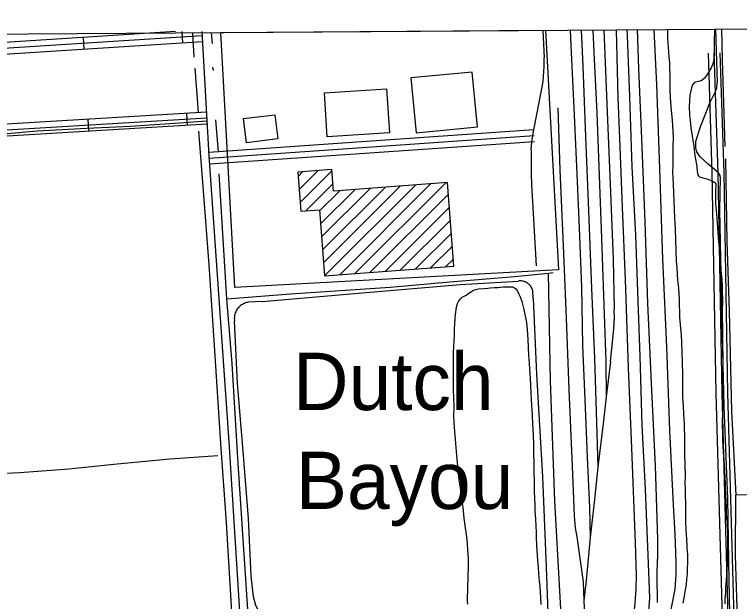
# Model space of a CAD drawing. Extents: x 3508733 to 3546731, y 546897 to 572481.
# Drawn here: x 3519217 to 3521050, y 569087 to 570572 of the extents above; entities that cross this region are included whole.
import ezdxf

# ---------------------------------------------------------------- set-up
doc = ezdxf.new("R2010")
doc.units = 0
for name, color, linetype in [('V-BLDG-OTLN', 7, 'Continuous'), ('V-DTCH-CNTR', 7, 'Continuous'), ('V-GRID-FRAM', 7, 'Continuous'), ('V-RAIL-TRAK', 7, 'Continuous'), ('V-ROAD-CNTR', 7, 'Continuous'), ('V-SITE-OTLN', 7, 'Continuous'), ('V-SITE-VEGE', 7, 'Continuous'), ('V-TOPO-GNAM-IDEN', 7, 'Continuous'), ('V-TOPO-SHOR', 7, 'Continuous')]:
    doc.layers.add(name, color=color, linetype=linetype)

msp = doc.modelspace()

# ---------------------------------------------------------------- linework, layer by layer
at = {"layer": 'V-BLDG-OTLN'}
for p, q in [((3519934.5, 570162.4), (3519946.5, 570174.4)), ((3519937, 570129.6), (3519984.8, 570177.3)), ((3519939.5, 570096.7), (3520020, 570177.2)), ((3519953.7, 570075.5), (3520022.5, 570144.4)), ((3519998.6, 569943.6), (3520192.5, 570137.5)), ((3520001, 569910.7), (3520230.7, 570140.4)), ((3520039.3, 569913.6), (3520269, 570143.3)), ((3520077.5, 569916.5), (3520307.2, 570146.2)), ((3519988.6, 570075.1), (3520039.5, 570125.9)), ((3519991.1, 570042.2), (3520077.7, 570128.8)), ((3519993.6, 570009.4), (3520116, 570131.7)), ((3519996.1, 569976.5), (3520154.2, 570134.6)), ((3520115.8, 569919.4), (3520314.2, 570117.8)), ((3520154, 569922.3), (3520316.7, 570084.9)), ((3520192.3, 569925.2), (3520319.1, 570052.1)), ((3520230.5, 569928.1), (3520321.6, 570019.2)), ((3520268.8, 569931), (3520324.1, 569986.3)), ((3520307, 569933.9), (3520326.6, 569953.5))]:
    msp.add_line(p, q, dxfattribs=at)
for points in [[(3520232.2, 570272.9), (3520387.3, 570287.5), (3520374.3, 570425.8), (3520219.3, 570411.3)], [(3520165.5, 570272.7), (3520007.9, 570262.2), (3520000.5, 570373.5), (3520158, 570384)], [(3519882.7, 570257), (3519803.6, 570247.6), (3519796.4, 570308.4), (3519875.5, 570317.8)], [(3520001, 569910.7), (3520328, 569935.5), (3520312, 570146.6), (3520024, 570124.8), (3520019.8, 570180), (3519933.7, 570173.5), (3519941.2, 570074.6), (3519988.4, 570078.2)]]:
    msp.add_lwpolyline(points, close=True, dxfattribs=at)
at = {"layer": 'V-DTCH-CNTR'}
for p, q in [((3520528.6, 569853.3), (3520527.4, 569872.8)), ((3519843.6, 569846.4), (3519808, 569844))]:
    msp.add_line(p, q, dxfattribs=at)
for points in [[(3520989.2, 570534.9), (3520993.4, 570398.8)], [(3521048.8, 568252.3), (3521046.4, 568331.9), (3521040.1, 568524.7), (3521032.1, 568728.8), (3521027.7, 568936.3), (3521024, 569139.9), (3521020.5, 569348.3), (3521010.7, 569580.5), (3521006.4, 569792.3), (3521000.4, 570077.6), (3521002, 570158.8), (3521000.7, 570164.5), (3520996.5, 570171.4), (3520970.1, 570194.3), (3520950.8, 570211.8), (3520942, 570224.9), (3520939.5, 570234.9), (3520939.7, 570251.8), (3520952.4, 570290.5), (3520976.1, 570349.8), (3520989.5, 570377.3), (3520992.2, 570386.3), (3520993.4, 570398.8)], [(3519026.1, 570259.8), (3519132.3, 570265.3), (3519274.5, 570277.6), (3519400.4, 570284.7), (3519509.5, 570289.6), (3519634.5, 570297.8), (3519703.1, 570303.2)], [(3519843.6, 569846.4), (3520076.8, 569866), (3520343.8, 569888.7), (3520490.6, 569897.9)], [(3520527.4, 569872.8), (3520526.7, 569875.3), (3520525.8, 569877.7), (3520524.7, 569880.1), (3520523.5, 569882.3), (3520522.1, 569884.5), (3520520.5, 569886.5), (3520518.8, 569888.4), (3520516.9, 569890.2), (3520514.9, 569891.8), (3520512.8, 569893.2), (3520510.6, 569894.5), (3520508.2, 569895.6), (3520505.8, 569896.5), (3520503.4, 569897.2), (3520500.8, 569897.8), (3520498.3, 569898.1), (3520495.7, 569898.2), (3520493.2, 569898.2), (3520490.6, 569897.9)], [(3519808, 569844), (3519806.7, 569843.8), (3519803.9, 569843.2), (3519801.2, 569842.4), (3519798.5, 569841.4), (3519795.8, 569840.2), (3519793.3, 569838.9), (3519790.9, 569837.3), (3519788.5, 569835.6), (3519786.4, 569833.7), (3519784.3, 569831.7), (3519782.4, 569829.6), (3519780.6, 569827.3), (3519779, 569824.9), (3519777.6, 569822.4), (3519776.4, 569819.8), (3519775.3, 569817.1), (3519774.5, 569814.4), (3519773.8, 569811.6), (3519773.3, 569808.7), (3519773.1, 569805.9), (3519773, 569803), (3519773.1, 569800.1), (3519773.5, 569797.2)], [(3520528.6, 569853.3), (3520536.5, 569662.4), (3520551.6, 569402.9), (3520561.2, 569174.1), (3520570.6, 568921.4), (3520572.8, 568760.3), (3520572.3, 568748.4), (3520569.6, 568737.8), (3520547.3, 568662.8), (3520542.9, 568642.6), (3520539.3, 568619.5), (3520539.2, 568584.4), (3520547.8, 568488.1), (3520555.8, 568419.2), (3520561, 568375.7), (3520561.6, 568369.6), (3520560.2, 568365.7), (3520556.9, 568361), (3520426.1, 568276.3), (3520417, 568269.3), (3520411.5, 568263.3), (3520408.5, 568255.6), (3520398.3, 568221)], [(3519876.8, 569016.7), (3519855.5, 569036.9), (3519837.8, 569058.4), (3519827.4, 569077.6), (3519821.3, 569098.9), (3519815.6, 569152.3), (3519808.9, 569297.2), (3519795.2, 569467.5), (3519780.9, 569638.6), (3519773.5, 569797.2)], [(3519046.5, 569404.3), (3519108.7, 569407.4), (3519231.1, 569414.1), (3519355.1, 569423.3), (3519476.6, 569435.9), (3519610.5, 569448.3), (3519731.5, 569457)]]:
    msp.add_lwpolyline(points, dxfattribs=at)
at = {"layer": 'V-GRID-FRAM'}
msp.add_lwpolyline([(3512800, 570478.9), (3544431.3, 570695.1), (3544563.5, 552512.4), (3512916.4, 552296.1), (3512800, 570478.9)], dxfattribs=at)
at = {"layer": 'V-RAIL-TRAK'}
msp.add_line((3520689.6, 569512.4), (3520692, 569427.4), dxfattribs=at)
for points in [[(3520553, 570531.9), (3520556.1, 570461.9)], [(3520622.1, 570532.3), (3520623.7, 570493.1), (3520632.2, 570317.9), (3520639.9, 570149.7), (3520644.3, 570031.1), (3520650.3, 569882.4), (3520653.1, 569735.1), (3520659, 569599), (3520665, 569452.5), (3520671, 569325.5), (3520672.8, 569249.2)], [(3520649.4, 570532.5), (3520653.8, 570441), (3520661, 570262.6), (3520667.7, 570097.4), (3520675.7, 569879.2), (3520683.2, 569702.7), (3520689.6, 569512.4)], [(3520679.4, 570532.7), (3520681.9, 570475.5), (3520689.2, 570323.3), (3520695.4, 570165), (3520700.8, 570006.6), (3520705.8, 569861.2), (3520712.1, 569694), (3520712.8, 569605.4)], [(3520707.1, 570532.9), (3520714.4, 570345.7), (3520722.6, 570143.1), (3520730.3, 569953.4), (3520733.1, 569825.3)], [(3520737.8, 570533.1), (3520742.2, 570361.6), (3520747.2, 570237.3), (3520753.2, 570084.2), (3520760.9, 569900.5)], [(3520765.5, 570533.3), (3520766.3, 570517.8), (3520771.9, 570363.9), (3520778.1, 570186.8), (3520786.7, 570014.4), (3520793.1, 569846.9), (3520797.6, 569707.9), (3520802.9, 569533.3), (3520811.7, 569371.3), (3520818.4, 569204.8), (3520822, 569096.5), (3520819.4, 569048.7), (3520812.7, 568984.1), (3520800.3, 568928.1), (3520782.4, 568846.3)], [(3520791.6, 570533.5), (3520794.5, 570434.5), (3520802.4, 570258.5), (3520810.7, 570047.6), (3520817.5, 569841)], [(3520833.3, 570533.8), (3520840, 570394.1), (3520848, 570182.2), (3520855.5, 569952.9), (3520865.3, 569731.6), (3520873.3, 569520), (3520882, 569332.1), (3520886.2, 569257.6)], [(3520523.1, 570229.3), (3520524.7, 570250.4), (3520529.9, 570280.1), (3520543.8, 570349.4), (3520553.2, 570402.8), (3520556.3, 570440.7), (3520556.1, 570461.9)], [(3520590.8, 570336.1), (3520596, 570178.8), (3520605.3, 569967.8), (3520611.7, 569803.5), (3520618.5, 569623.7), (3520626.5, 569430), (3520632.1, 569304.4), (3520634.9, 569273.4), (3520638.4, 569250.8), (3520654.6, 569137.6)], [(3520523.1, 570229.3), (3520523.6, 570168.4), (3520524, 570141.6), (3520535.8, 569936)], [(3520760.9, 569900.5), (3520768.1, 569679.3), (3520777.2, 569475.2), (3520786.4, 569236), (3520788.5, 569152.5), (3520787.7, 569119), (3520784.9, 569083.6), (3520772.5, 568958.1), (3520753.4, 568786.3)], [(3520723.7, 569694.4), (3520732.3, 569776.2), (3520733.6, 569805.6), (3520733.1, 569825.3)], [(3520817.5, 569841), (3520827.8, 569621.7), (3520836.9, 569430.6), (3520842.5, 569244.3), (3520842.7, 569194.4)], [(3520723.7, 569694.4), (3520712.8, 569605.4), (3520705.3, 569538)], [(3520705.3, 569538), (3520692, 569427.4), (3520683.5, 569345.3), (3520672.8, 569249.2), (3520662.1, 569140.6), (3520656.4, 569090.1)], [(3520886.2, 569257.6), (3520888.7, 569186.2), (3520888.6, 569156.1), (3520886.2, 569119), (3520880.9, 569088.1), (3520872.2, 569045.9), (3520852.4, 568986.2)], [(3520842.9, 569084.8), (3520842.1, 569152), (3520842.7, 569194.4)], [(3520654.6, 569137.6), (3520656.4, 569090.1), (3520658.7, 569032.3), (3520659.3, 569017.1), (3520665.6, 568863.8), (3520670.4, 568726.2), (3520676.3, 568569.4)]]:
    msp.add_lwpolyline(points, dxfattribs=at)
at = {"layer": 'V-ROAD-CNTR'}
for p, q in [((3519643, 570499.9), (3519641.2, 570528.8)), ((3519393.5, 570483.9), (3519391.6, 570513.8)), ((3519654.7, 570291.6), (3519652.9, 570321.6)), ((3519405.2, 570276.7), (3519403.4, 570306.6))]:
    msp.add_line(p, q, dxfattribs=at)
for points in [[(3519624, 570528.7), (3518341.8, 570446.5)], [(3519844.7, 568199.3), (3519819.6, 568540.6), (3519760.1, 569491.2), (3519709.1, 570214.2), (3519691.3, 570529.2)], [(3519692, 570518), (3518342.7, 570431.5)], [(3519692.9, 570503.1), (3518343.7, 570416.5)], [(3521032.3, 568277.3), (3521025.9, 568495.3), (3521007.4, 569016.5), (3520990.7, 569614.4), (3520980.8, 570170.8), (3520971.1, 570474)], [(3521047.7, 568263.1), (3521040.9, 568495.8), (3521022.4, 569017), (3521005.7, 569614.7), (3520995.7, 570171.2), (3520986, 570474.5)], [(3521062.3, 568278.8), (3521055.9, 568496.3), (3521037.4, 569017.5), (3521020.6, 569615.1), (3521010.7, 570171.5), (3521001, 570475)], [(3519702.8, 570324.6), (3518368, 570244.4)], [(3519703.7, 570309.6), (3518368.9, 570229.5)], [(3519704.6, 570294.6), (3518369.7, 570214.5)], [(3519708.4, 570223.9), (3520529.9, 570280.7)], [(3519709.5, 570208.9), (3520531, 570265.7)], [(3519710.5, 570193.9), (3520532, 570250.8)]]:
    msp.add_lwpolyline(points, dxfattribs=at)
at = {"layer": 'V-SITE-OTLN'}
for p, q in [((3519739.1, 570526.3), (3520559.5, 570531.9)), ((3519774.2, 569881.4), (3519739.1, 570526.3)), ((3520559.5, 570531.9), (3520592.5, 569926)), ((3520592.5, 569926), (3519774.2, 569881.4))]:
    msp.add_line(p, q, dxfattribs=at)
at = {"layer": 'V-SITE-VEGE'}
for p, q in [((3520868.5, 570512.1), (3520868.8, 570534)), ((3520868.8, 570534), (3520986.6, 570534.8)), ((3520986.6, 570532.2), (3520986.2, 570503.8)), ((3520986.6, 570534.8), (3520986.6, 570532.2)), ((3520872.5, 570464.6), (3520868.5, 570512.1)), ((3520986.2, 570503.8), (3520985.7, 570488.4)), ((3520985.7, 570488.4), (3520985.4, 570467.7)), ((3520985.4, 570467.7), (3520984.4, 570454.7)), ((3520873.4, 570449.6), (3520872.5, 570464.6)), ((3520874.5, 570406.3), (3520873.4, 570449.6)), ((3520984.4, 570454.7), (3520982.6, 570447.3)), ((3520978.4, 570436.9), (3520973.6, 570428.7)), ((3520982.6, 570447.3), (3520978.4, 570436.9)), ((3520961.4, 570410.9), (3520954.5, 570405.2)), ((3520966.2, 570417.2), (3520961.4, 570410.9)), ((3520973.6, 570428.7), (3520966.2, 570417.2)), ((3520874.9, 570380.6), (3520874.5, 570406.3)), ((3520931.1, 570393.9), (3520928.3, 570386)), ((3520936.5, 570399.7), (3520931.1, 570393.9)), ((3520939.8, 570401), (3520936.5, 570399.7)), ((3520950, 570403.3), (3520939.8, 570401)), ((3520954.5, 570405.2), (3520950, 570403.3)), ((3520875.8, 570363), (3520874.9, 570380.6)), ((3520928.3, 570386), (3520924.7, 570368.1)), ((3520877.4, 570337.3), (3520875.8, 570363)), ((3520924.7, 570368.1), (3520923.1, 570353.8)), ((3520923.1, 570353.8), (3520922.9, 570339.4)), ((3520922.9, 570339.4), (3520923.4, 570317.3)), ((3520880.8, 570304.7), (3520877.4, 570337.3)), ((3520882.9, 570261.9), (3520880.8, 570304.7)), ((3520923.4, 570317.3), (3520924.9, 570304.1)), ((3520924.9, 570304.1), (3520926.8, 570285)), ((3520926.8, 570285), (3520931.7, 570254)), ((3520882.3, 570235.1), (3520882.9, 570261.9)), ((3520931.7, 570254), (3520934.2, 570238.8)), ((3520882, 570217.8), (3520882.3, 570235.1)), ((3520934.2, 570238.8), (3520935.9, 570222.3)), ((3520881.9, 570191.3), (3520882, 570217.8)), ((3520935.9, 570222.3), (3520937.2, 570215.1)), ((3520937.2, 570215.1), (3520940, 570197.1)), ((3520881.7, 570172.8), (3520881.9, 570191.3)), ((3520940, 570197.1), (3520941.8, 570187.4)), ((3520882.9, 570142.4), (3520881.7, 570172.8)), ((3520941.8, 570187.4), (3520943.2, 570175)), ((3520943.2, 570175), (3520944.5, 570166.4)), ((3520944.5, 570166.4), (3520945.8, 570163.9)), ((3520945.8, 570163.9), (3520948.8, 570161.1)), ((3520948.8, 570161.1), (3520957.1, 570158.8)), ((3520957.1, 570158.8), (3520960.4, 570157.6)), ((3520960.4, 570157.6), (3520967.5, 570155.9)), ((3520967.5, 570155.9), (3520974.1, 570153.8)), ((3520884, 570119.8), (3520882.9, 570142.4)), ((3520974.1, 570153.8), (3520983.4, 570149.3)), ((3520983.4, 570149.3), (3520987.3, 570147)), ((3520987.3, 570147), (3520990, 570144)), ((3520989.9, 570137.9), (3520989.3, 570131)), ((3520990, 570144), (3520989.9, 570137.9)), ((3520884.5, 570100.7), (3520884, 570119.8)), ((3520989.3, 570131), (3520988.9, 570108.4)), ((3520886.7, 570056.6), (3520884.5, 570100.7)), ((3520988.9, 570108.4), (3520989.6, 570094.6)), ((3520989.6, 570094.6), (3520990.3, 570084.6)), ((3520990.3, 570084.6), (3520991.7, 570068.1)), ((3520991.7, 570068.1), (3520992.3, 570055.9)), ((3520888.2, 570030.1), (3520886.7, 570056.6)), ((3520992.3, 570055.9), (3520995.2, 570020.6)), ((3520890, 569975.4), (3520888.2, 570030.1)), ((3520995.2, 570020.6), (3520996.8, 569997.4)), ((3520996.8, 569997.4), (3520998.2, 569982.2)), ((3520891, 569948.4), (3520890, 569975.4)), ((3520998.2, 569982.2), (3520999.1, 569967.8)), ((3520999.1, 569967.8), (3521000.8, 569947.9)), ((3520892.1, 569930.1), (3520891, 569948.4)), ((3521000.8, 569947.9), (3521003.6, 569915.3)), ((3520894.4, 569900.6), (3520892.1, 569930.1)), ((3520896.4, 569879.9), (3520894.4, 569900.6)), ((3521003.6, 569915.3), (3521004.8, 569902.6)), ((3521004.8, 569902.6), (3521005.9, 569884.1)), ((3520897.9, 569851.1), (3520896.4, 569879.9)), ((3521005.9, 569884.1), (3521006.3, 569871.7)), ((3521006.3, 569871.7), (3521006.6, 569852.1)), ((3520899.2, 569805.9), (3520897.9, 569851.1)), ((3521006.6, 569852.1), (3521006.1, 569816.5)), ((3521006.1, 569816.5), (3521006.2, 569803.3)), ((3520900.6, 569788.2), (3520899.2, 569805.9)), ((3520903, 569760.8), (3520900.6, 569788.2)), ((3521006.2, 569803.3), (3521006.8, 569784.5)), ((3521006.8, 569784.5), (3521006.9, 569771.3)), ((3521006.9, 569771.3), (3521007.2, 569757.2)), ((3520903.8, 569742.9), (3520903, 569760.8)), ((3521007.2, 569757.2), (3521006.9, 569735.4)), ((3520905.9, 569692.9), (3520903.8, 569742.9)), ((3521006.9, 569735.4), (3521008.1, 569704.2)), ((3521008.1, 569704.2), (3521008.1, 569682.7)), ((3520906.3, 569660.6), (3520905.9, 569692.9)), ((3521008.1, 569682.7), (3521007.9, 569667.5)), ((3520906.8, 569640.8), (3520906.3, 569660.6)), ((3521007.9, 569667.5), (3521007.3, 569645.4)), ((3521007.3, 569645.4), (3521007.1, 569631.4)), ((3520906.8, 569604.4), (3520906.8, 569640.8)), ((3521007.1, 569631.4), (3521006.6, 569597.4)), ((3520908.2, 569582), (3520906.8, 569604.4)), ((3521006.6, 569597.4), (3521006.6, 569579)), ((3520909, 569561.8), (3520908.2, 569582)), ((3521006.6, 569579), (3521006.5, 569564.9)), ((3520909.7, 569548.9), (3520909, 569561.8)), ((3521006.5, 569564.9), (3521006.4, 569542.3)), ((3520910.6, 569534.8), (3520909.7, 569548.9)), ((3520911.4, 569498.6), (3520910.6, 569534.8)), ((3521006.4, 569542.3), (3521007.3, 569503.6)), ((3520911.4, 569476), (3520911.4, 569498.6)), ((3521007.3, 569503.6), (3521007.2, 569497)), ((3521007.2, 569497), (3521008.9, 569465.5)), ((3520912, 569460.8), (3520911.4, 569476)), ((3520913.2, 569405.6), (3520912, 569460.8)), ((3521008.9, 569465.5), (3521010.3, 569445.9)), ((3521010.3, 569445.9), (3521010.9, 569432.7)), ((3521010.9, 569432.7), (3521012.7, 569401.5)), ((3520912.9, 569386.3), (3520913.2, 569405.6)), ((3520913, 569373.3), (3520912.9, 569386.3)), ((3521012.7, 569401.5), (3521013.3, 569385.4)), ((3521013.3, 569385.4), (3521014, 569373.6)), ((3520913.5, 569353.5), (3520913, 569373.3)), ((3521014, 569373.6), (3521014.8, 569355.4)), ((3520914.2, 569338.8), (3520913.5, 569353.5)), ((3521014.8, 569355.4), (3521014.9, 569343.5)), ((3520914.2, 569318.1), (3520914.2, 569338.8)), ((3521014.9, 569343.5), (3521016.1, 569325)), ((3520914.5, 569305.7), (3520914.2, 569318.1)), ((3521016.1, 569325), (3521016.2, 569312)), ((3521016.2, 569312), (3521017, 569296)), ((3520914.6, 569290.3), (3520914.5, 569305.7)), ((3521017, 569296), (3521017.5, 569291.9)), ((3520915.4, 569269), (3520914.6, 569290.3)), ((3521017.5, 569291.9), (3521018.6, 569286)), ((3521018.6, 569286), (3521019.1, 569263.7)), ((3520916.7, 569245.5), (3520915.4, 569269)), ((3521019.1, 569263.7), (3521019.4, 569230.6)), ((3520917.3, 569227.3), (3520916.7, 569245.5)), ((3520917.8, 569221.5), (3520917.3, 569227.3)), ((3520918.8, 569214.3), (3520917.8, 569221.5)), ((3521019.4, 569230.6), (3521019, 569200.8)), ((3520919.2, 569207.4), (3520918.8, 569214.3)), ((3520919.4, 569197.2), (3520919.2, 569207.4)), ((3520918.9, 569181.5), (3520919.3, 569191.4)), ((3520919.3, 569191.4), (3520919.4, 569197.2)), ((3521019, 569200.8), (3521019.1, 569188.1)), ((3521019.1, 569188.1), (3521019, 569182.6)), ((3520918, 569157.5), (3520918.8, 569173.5)), ((3520918.8, 569173.5), (3520918.9, 569181.5)), ((3521019, 569182.6), (3521017, 569151.7)), ((3520917, 569144.3), (3520918, 569157.5)), ((3521017, 569151.7), (3521014.6, 569122.8)), ((3520913.6, 569117.3), (3520915.7, 569130.8)), ((3520915.7, 569130.8), (3520917, 569144.3)), ((3520909.7, 569096.6), (3520913.6, 569117.3)), ((3521014.2, 569111.2), (3521013.1, 569093.3)), ((3521014.6, 569122.8), (3521014.2, 569111.2)), ((3520907.6, 569083.4), (3520909.7, 569096.6)), ((3521013.1, 569093.3), (3521012.7, 569081.7))]:
    msp.add_line(p, q, dxfattribs=at)
for points in [[(3520330.3, 569788.4), (3520331.6, 569803.3), (3520332, 569813.5), (3520334.8, 569831.7), (3520337.1, 569841), (3520339.9, 569846.2), (3520344.7, 569853.1), (3520348.6, 569856.9), (3520358.9, 569862.5), (3520363.4, 569865.8), (3520372.3, 569871.7), (3520377.6, 569874.4), (3520383.4, 569876.8), (3520390, 569878.1), (3520404.4, 569879.3), (3520413.5, 569879.7), (3520419.6, 569880.4), (3520430.9, 569881.1), (3520439.2, 569881.8), (3520452.2, 569882.8), (3520460.2, 569883.2), (3520475.9, 569883), (3520481.4, 569880.4), (3520484.1, 569878.7), (3520488.7, 569871.8), (3520492.5, 569864.3), (3520495.2, 569858.1), (3520499.7, 569845.9), (3520504.9, 569825.5)], [(3520504.9, 569825.5), (3520506.7, 569817.2), (3520510.3, 569797.2), (3520512.1, 569784.5), (3520513, 569775.1), (3520514.6, 569750), (3520516.8, 569710.5), (3520518.5, 569690.3), (3520519.1, 569675.4), (3520520.7, 569651.7), (3520521.3, 569635.7), (3520522.4, 569613), (3520523.5, 569597.3), (3520525.7, 569558.4), (3520526.5, 569536.8), (3520527.4, 569522.5), (3520528.1, 569507.8), (3520528.8, 569485.2), (3520530.3, 569413.4), (3520530.6, 569390), (3520531, 569364), (3520531.9, 569350.8), (3520532.7, 569329.8), (3520532.8, 569316.6), (3520534.2, 569295.9), (3520535.9, 569262.2), (3520536.3, 569249.5), (3520537.1, 569229), (3520538.4, 569203.9), (3520541, 569172.4), (3520541.9, 569159.4), (3520543.6, 569139.3), (3520544.8, 569127.4), (3520545.7, 569110), (3520546.6, 569097.9), (3520547.5, 569079.9)], [(3520363.2, 569081.1), (3520362.7, 569088.6), (3520363.2, 569124.7), (3520364.1, 569145.4), (3520364.6, 569182.3), (3520364.5, 569196.4), (3520363.2, 569218), (3520362, 569233.7), (3520360.3, 569250.8), (3520356.6, 569279.3), (3520354.3, 569297.8), (3520351.1, 569325.7), (3520348.1, 569345.9), (3520344.4, 569375.8), (3520341.6, 569394.3), (3520338.7, 569420.5), (3520334.4, 569467.2), (3520333, 569486.8), (3520330.4, 569518), (3520329, 569538.5), (3520328.2, 569558.6), (3520328.5, 569577.9), (3520327.7, 569604.7), (3520327.1, 569620.7), (3520327.2, 569643.9), (3520326.8, 569658.3), (3520326.8, 569679.8), (3520327.3, 569715.9), (3520329.1, 569762), (3520329.6, 569778.8), (3520330.3, 569788.4)]]:
    msp.add_lwpolyline(points, dxfattribs=at)
at = {"layer": 'V-TOPO-SHOR'}
for p, q in [((3519717.7, 570498.1), (3519715.3, 570526.1)), ((3519682.2, 570323.9), (3519674.3, 570435.8)), ((3519720.6, 570429.8), (3519719, 570438.9)), ((3519733.2, 570223.7), (3519726.2, 570305.8)), ((3521030, 569568.6), (3521040.4, 569356.4)), ((3521213.2, 569360.9), (3521040.4, 569356.4))]:
    msp.add_line(p, q, dxfattribs=at)
for points in [[(3519671.7, 570463.8), (3519668.3, 570525.8)], [(3521004.5, 570535), (3521006.2, 570456.8), (3521012.6, 570237.8)], [(3519815.9, 568297.9), (3519798.8, 568578), (3519782.7, 568840.9), (3519767.9, 569047.1), (3519752.8, 569287.6), (3519739.9, 569474.4), (3519722.3, 569747.7), (3519709, 569939.2), (3519694.9, 570125.5), (3519683.7, 570277)], [(3521014.3, 570207.1), (3521017.9, 569997.6), (3521024.1, 569821.3), (3521030, 569568.6)], [(3519809.4, 569029), (3519795.8, 569232.5), (3519782.7, 569436.5), (3519767.2, 569689.2), (3519753.9, 569852.8), (3519735.1, 570168.9)], [(3520317.6, 569895.7), (3520481.2, 569909.1), (3520566.9, 569918.1), (3520579.1, 569919.4)], [(3520433, 568237.4), (3520433.2, 568248.6), (3520438.5, 568258.8), (3520465.8, 568276.1), (3520574.5, 568357.2), (3520582.8, 568367.8), (3520584.3, 568376), (3520584.8, 568386.3), (3520563.1, 568526), (3520556.8, 568596.3), (3520559.8, 568625.9), (3520570.7, 568670.5), (3520589.8, 568743.8), (3520595.4, 568774.7), (3520596.6, 568799.7), (3520596.6, 568828.1), (3520598.1, 568874.5), (3520601.7, 569008.3), (3520583.1, 569341.2), (3520571.9, 569645.6), (3520566.9, 569918.1)], [(3519753.9, 569852.8), (3519915.4, 569865.1), (3520167.3, 569882.7), (3520317.6, 569895.7)], [(3521054.1, 568607.3), (3521049.3, 568849.8), (3521046, 569016.8), (3521040, 569204.1), (3521040.4, 569356.4)]]:
    msp.add_lwpolyline(points, dxfattribs=at)

# ---------------------------------------------------------------- texts
at = {"layer": 'V-TOPO-GNAM-IDEN'}
for s, p in [('Dutch', (3519921.6, 569571.5)), ('Bayou', (3519928.3, 569321.3))]:
    msp.add_text(s, height=145, dxfattribs=at).set_placement(p)

doc.saveas('drawing.dxf')
